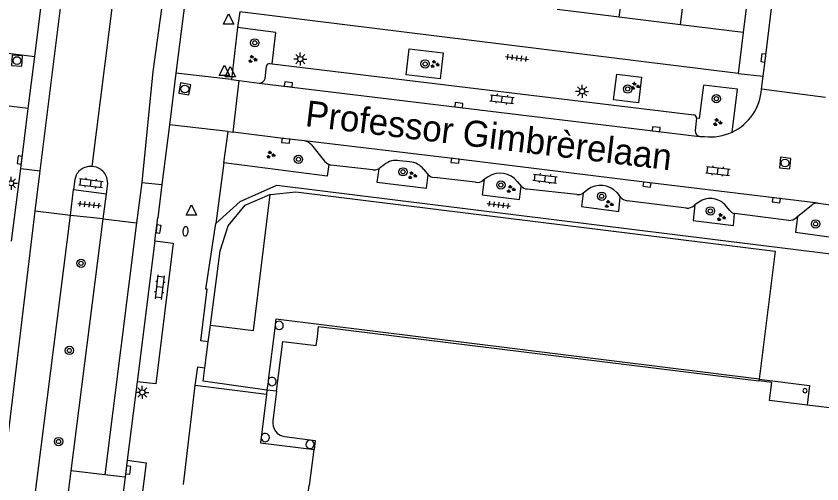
# Model space of a CAD drawing. Extents: x 131000 to 133014, y 396499 to 399001.
# Drawn here: x 132050.1 to 132127.7, y 396701.5 to 396746.5 of the extents above; entities that cross this region are included whole.
import ezdxf

# ---------------------------------------------------------------- set-up
doc = ezdxf.new("R2010")
doc.units = 0
for name, color, linetype in [('gg-afsc-hekwerk', 7, 'Continuous'), ('gg-anno-openbare ruimte label', 7, 'Continuous'), ('gg-bbg-hoofdgebouw', 7, 'Continuous'), ('gg-bbg-onder overbouw', 7, 'Continuous'), ('gg-bbg-pand overbouw', 7, 'Continuous'), ('gg-bbg-pilaar onder overbouw', 7, 'Continuous'), ('gg-bbg-pilaar pand', 7, 'Continuous'), ('gg-bbg-tussenscheiding', 7, 'Continuous'), ('gg-knt-verharding', 7, 'Continuous'), ('gg-knt-verharding nz', 7, 'Continuous'), ('gt-grn-groengrens', 7, 'Continuous'), ('gt-grn-weggrens', 7, 'Continuous'), ('gt-symb-boom', 7, 'Continuous'), ('gt-symb-brandkraan', 7, 'Continuous'), ('gt-symb-groenvak', 7, 'Continuous'), ('gt-symb-klinker verharding', 7, 'Continuous'), ('gt-symb-kolk', 7, 'Continuous'), ('gt-symb-lichtmast', 7, 'Continuous'), ('gt-symb-rioolschacht', 7, 'Continuous'), ('gt-symb-tegel verharding', 7, 'Continuous'), ('gt-symb-waterafsluiter', 7, 'Continuous')]:
    doc.layers.add(name, color=color, linetype=linetype)

# ---------------------------------------------------------------- blocks, each defined once
blk = doc.blocks.new('gt0-KOLK')
at = {"layer": 'gt-symb-kolk'}
blk.add_lwpolyline([(0, 0), (0.375, 0), (0.375, 0.4), (-0.375, 0.4), (-0.375, 0), (0, 0)], dxfattribs=at)
blk = doc.blocks.new('gt0-KL1')
at = {"layer": 'gt-symb-klinker verharding'}
for p, q in [((-1.15, 0.3), (1.15, 0.3)), ((-1, -0.3), (-1, 0.3)), ((-0.5, 0.3), (-0.5, 0.45)), ((0, -0.3), (0, 0.3)), ((0.5, 0.3), (0.5, 0.45)), ((1, -0.3), (1, 0.3)), ((-1.15, -0.3), (1.15, -0.3)), ((-0.5, -0.45), (-0.5, -0.3)), ((0.5, -0.45), (0.5, -0.3))]:
    blk.add_line(p, q, dxfattribs=at)
blk = doc.blocks.new('gt0-LMAST')
at = {"layer": 'gt-symb-lichtmast'}
for p, q in [((-0.182, 0.173), (-0.447, 0.438)), ((-0.005, 0.246), (-0.005, 0.621)), ((0.172, 0.173), (0.437, 0.438)), ((-0.255, -0.004), (-0.63, -0.004)), ((-0.182, -0.181), (-0.447, -0.446)), ((-0.005, -0.254), (-0.005, -0.629)), ((0.437, -0.446), (0.172, -0.181)), ((0.245, -0.004), (0.62, -0.004))]:
    blk.add_line(p, q, dxfattribs=at)
blk.add_circle((-0.005, -0.004), 0.25, dxfattribs=at)
blk = doc.blocks.new('gt0-BOOM')
at = {"layer": 'gt-symb-boom'}
for radius in [0.4, 0.2]:
    blk.add_circle((0, 0), radius, dxfattribs=at)
blk = doc.blocks.new('gt0-GRVAK')
at = {"layer": 'gt-symb-groenvak'}
for p, q in [((-0.11, 0.189), (-0.228, 0.24)), ((-0.182, 0.153), (0.088, 0.153)), ((-0.091, 0.211), (-0.156, 0.322)), ((-0.047, 0.214), (-0.047, 0.393)), ((-0.004, 0.211), (0.061, 0.322)), ((0.015, 0.189), (0.133, 0.24)), ((0.262, -0.052), (0.197, 0.059)), ((0.305, -0.049), (0.305, 0.13)), ((0.349, -0.052), (0.414, 0.059)), ((-0.245, -0.228), (-0.363, -0.177)), ((-0.318, -0.264), (-0.047, -0.264)), ((-0.226, -0.206), (-0.291, -0.095)), ((-0.183, -0.203), (-0.183, -0.024)), ((-0.139, -0.206), (-0.074, -0.095)), ((-0.12, -0.228), (-0.002, -0.177)), ((0.243, -0.074), (0.125, -0.023)), ((0.17, -0.11), (0.441, -0.11)), ((0.368, -0.074), (0.486, -0.023))]:
    blk.add_line(p, q, dxfattribs=at)
blk = doc.blocks.new('gt0-TEG1')
at = {"layer": 'gt-symb-tegel verharding'}
for p, q in [((-1.125, 0), (1.125, 0)), ((-0.9, -0.25), (-0.9, 0.25)), ((-0.45, -0.25), (-0.45, 0.25)), ((0, -0.25), (0, 0.25)), ((0.45, -0.25), (0.45, 0.25)), ((0.9, -0.25), (0.9, 0.25))]:
    blk.add_line(p, q, dxfattribs=at)
blk = doc.blocks.new('gt0-RS')
at = {"layer": 'gt-symb-rioolschacht'}
blk.add_lwpolyline([(-0.5, -0.5), (0.5, -0.5), (0.5, 0.5), (-0.5, 0.5)], close=True, dxfattribs=at)
blk.add_circle((0, 0), 0.375, dxfattribs=at)
blk = doc.blocks.new('gt0-WAFSL')
at = {"layer": 'gt-symb-waterafsluiter'}
for p, q in [((-0.5, -0.333), (0, 0.667)), ((0, 0.667), (0.5, -0.333)), ((0.5, -0.333), (-0.5, -0.333))]:
    blk.add_line(p, q, dxfattribs=at)
blk = doc.blocks.new('gt0-BR')
at = {"layer": 'gt-symb-brandkraan'}
for centre, radius, start, end in [((-0.244, 0), 0.206, 107.56694, 252.43307), ((0.599, -2.664), 3, 106.89205, 107.56694), ((0, -0.691), 0.938, 73.10799, 106.89205), ((-0.599, -2.664), 3, 72.43309, 73.10799), ((0.244, 0), 0.206, 287.56695, 72.43309), ((0.599, 2.664), 3, 252.43307, 253.10797), ((0, 0.691), 0.938, 253.10797, 286.89206), ((-0.599, 2.664), 3, 286.89206, 287.56695)]:
    blk.add_arc(centre, radius, start, end, dxfattribs=at)

msp = doc.modelspace()

# ---------------------------------------------------------------- linework, layer by layer
at = {"layer": 'gg-afsc-hekwerk'}
for p, q in [((132123.228, 396723.901), (132121.701, 396711.583)), ((132068.641, 396715.177), (132068.849, 396716.78)), ((132068.317, 396712.684), (132068.641, 396715.177)), ((132068.15, 396711.395), (132068.317, 396712.684)), ((132121.701, 396711.583), (132121.68, 396711.414)), ((132074.298, 396710.547), (132068.15, 396711.395)), ((132075.216, 396710.42), (132074.298, 396710.547))]:
    msp.add_line(p, q, dxfattribs=at)
for points in [[(132068.849, 396716.78), (132069.778, 396723.933), (132070.563, 396726.338), (132072.194, 396728.32), (132074.563, 396729.351), (132074.607, 396729.356)], [(132074.607, 396729.356), (132077.09, 396729.62), (132123.228, 396723.901)]]:
    msp.add_lwpolyline(points, dxfattribs=at)
at = {"layer": 'gg-bbg-hoofdgebouw'}
for p, q in [((132121.33, 396754.37), (132120.16, 396744.94)), ((132108.226, 396746.417), (132102.261, 396747.156)), ((132114.119, 396745.688), (132108.226, 396746.417)), ((132120.16, 396744.94), (132114.119, 396745.688)), ((132135.651, 396707.929), (132126.312, 396709.096))]:
    msp.add_line(p, q, dxfattribs=at)
msp.add_lwpolyline([(132077.8, 396697.457), (132078.09, 396699.638), (132077.872, 396699.667), (132077.935, 396700.143), (132078.193, 396700.109), (132078.359, 396701.353), (132078.395, 396701.354), (132078.826, 396704.812)], dxfattribs=at)
at = {"layer": 'gg-bbg-onder overbouw'}
msp.add_line((132075.216, 396710.42), (132074.863, 396707.586), dxfattribs=at)
for points in [[(132075.216, 396710.42), (132075.815, 396715.221), (132079.027, 396714.83), (132079.147, 396715.674), (132079.27, 396716.666), (132121.68, 396711.414)], [(132126.312, 396709.096), (132122.71, 396709.546), (132122.906, 396711.262), (132121.68, 396711.414)], [(132075.997, 396706.066), (132078.937, 396705.7), (132078.826, 396704.812)]]:
    msp.add_lwpolyline(points, dxfattribs=at)
msp.add_arc((132076.207, 396707.406), 1.356, 172.36142, 261.08833, dxfattribs=at)
at = {"layer": 'gg-bbg-pand overbouw'}
for p, q in [((132075.072, 396716.748), (132074.415, 396711.489)), ((132074.396, 396711.334), (132074.298, 396710.547)), ((132074.298, 396710.547), (132074.245, 396710.122))]:
    msp.add_line(p, q, dxfattribs=at)
for points in [[(132121.701, 396711.583), (132075.149, 396717.363), (132075.088, 396716.872)], [(132121.701, 396711.583), (132126.546, 396710.981), (132126.312, 396709.096)], [(132074.245, 396710.122), (132073.662, 396705.456), (132078.826, 396704.812)]]:
    msp.add_lwpolyline(points, dxfattribs=at)
at = {"layer": 'gg-bbg-pilaar onder overbouw'}
for centre, radius, start, end in [((132075.472, 396716.761), 0.4, 359.98972, 163.89334), ((132075.472, 396716.761), 0.4, 181.87054, 359.99141), ((132074.795, 396711.363), 0.4, 359.99956, 161.64804), ((132074.795, 396711.363), 0.4, 184.11933, 0.03799), ((132126.109, 396710.488), 0.2, 0, 180), ((132126.109, 396710.488), 0.2, 180, 0), ((132074.135, 396705.976), 0.4, 172.9764, 359.98731), ((132074.135, 396705.976), 0.4, 0.03404, 172.92966), ((132078.446, 396705.306), 0.4, 0, 180), ((132078.446, 396705.306), 0.4, 180, 0)]:
    msp.add_arc(centre, radius, start, end, dxfattribs=at)
at = {"layer": 'gg-bbg-pilaar pand'}
for centre, radius, start, end in [((132075.489, 396716.757), 0.417, 164.02803, 181.26721), ((132074.885, 396711.353), 0.489, 163.82267, 182.20035)]:
    msp.add_arc(centre, radius, start, end, dxfattribs=at)
at = {"layer": 'gg-bbg-tussenscheiding'}
for p, q in [((132108.226, 396746.417), (132109.424, 396755.841)), ((132114.119, 396745.688), (132115.269, 396755.119))]:
    msp.add_line(p, q, dxfattribs=at)
at = {"layer": 'gg-knt-verharding'}
for p, q in [((132122.299, 396742.468), (132135.322, 396847.763)), ((132051.937, 396742.625), (132053.553, 396755.463)), ((132067.108, 396753.623), (132065.527, 396741.022)), ((132119.673, 396741), (132071.687, 396746.931)), ((132071.453, 396745.415), (132070.873, 396740.403)), ((132120.16, 396744.94), (132119.673, 396741)), ((132051.307, 396737.62), (132051.937, 396742.625)), ((132122.08, 396740.721), (132122.299, 396742.468)), ((132074.579, 396741.946), (132074.801, 396741.919)), ((132074.801, 396741.919), (132115.412, 396737.007)), ((132065.527, 396741.022), (132064.905, 396736.067)), ((132074.11, 396740.512), (132074.244, 396741.684)), ((132070.873, 396740.403), (132071.613, 396740.317)), ((132071.038, 396735.354), (132071.613, 396740.317)), ((132071.613, 396740.317), (132073.533, 396740.075)), ((132121.927, 396739.496), (132122.08, 396740.721)), ((132050.581, 396731.851), (132051.307, 396737.62)), ((132115.674, 396736.684), (132115.54, 396735.524)), ((132064.905, 396736.067), (132064.183, 396730.312)), ((132070.142, 396732.384), (132070.568, 396735.412)), ((132070.568, 396735.412), (132071.038, 396735.354)), ((132115.956, 396734.946), (132116.447, 396734.924)), ((132088.063, 396732.486), (132087.062, 396732.583)), ((132049.703, 396724.875), (132050.581, 396731.851)), ((132089.391, 396731.763), (132089.836, 396731.241)), ((132094.382, 396730.54), (132090.405, 396730.998)), ((132095.599, 396731.045), (132095.23, 396730.81)), ((132064.183, 396730.312), (132063.783, 396727.115)), ((132095.23, 396730.81), (132095.133, 396730.748)), ((132098.401, 396730.617), (132098.772, 396730.168)), ((132055.366, 396727.349), (132055.678, 396729.821)), ((132055.678, 396729.821), (132058.836, 396729.429)), ((132058.529, 396727.01), (132058.836, 396729.429)), ((132104.136, 396729.35), (132099.364, 396729.882)), ((132105.154, 396729.807), (132104.749, 396729.483)), ((132108, 396729.535), (132108.323, 396729.128)), ((132114.7, 396728.039), (132108.995, 396728.753)), ((132115.717, 396728.506), (132115.504, 396728.344)), ((132127.393, 396728.518), (132129.693, 396728.22)), ((132115.504, 396728.344), (132115.414, 396728.275)), ((132118.867, 396727.83), (132118.526, 396728.242)), ((132126.732, 396728.31), (132125.388, 396727.195)), ((132045.331, 396647.88), (132055.366, 396727.349)), ((132058.529, 396727.01), (132055.366, 396727.349)), ((132055.454, 396702.769), (132058.529, 396727.01)), ((132063.502, 396724.884), (132063.783, 396727.115)), ((132124.561, 396726.867), (132119.333, 396727.516)), ((132125.388, 396727.195), (132125.265, 396727.093)), ((132063.502, 396724.884), (132061.796, 396711.345)), ((132061.796, 396711.345), (132060.845, 396703.789)), ((132074.245, 396710.122), (132067.378, 396710.98)), ((132060.845, 396703.789), (132060.638, 396702.15)), ((132054.847, 396697.978), (132055.454, 396702.769)), ((132058.687, 396702.383), (132055.454, 396702.769)), ((132060.638, 396702.15), (132058.687, 396702.383)), ((132060.638, 396702.15), (132060.034, 396697.35))]:
    msp.add_line(p, q, dxfattribs=at)
for points in [[(132074.801, 396741.919), (132075.163, 396744.943), (132071.453, 396745.415)], [(132090.988, 396740.468), (132087.711, 396740.863), (132087.978, 396743.374), (132091.255, 396742.99), (132090.988, 396740.468)], [(132107.676, 396738.465), (132108.005, 396740.921), (132110.365, 396740.65), (132110.08, 396738.163), (132107.676, 396738.465)], [(132119.097, 396735.362), (132119.622, 396739.475), (132116.338, 396739.873), (132115.933, 396736.651), (132115.674, 396736.684)], [(132077.91, 396734.522), (132076.124, 396734.723), (132071.038, 396735.354)], [(132078.576, 396734.144), (132079.828, 396732.573), (132080.023, 396732.387), (132080.254, 396732.249)], [(132080.254, 396732.249), (132080.107, 396731.123), (132070.142, 396732.384)], [(132057.454, 396732.055), (132057.092, 396732.042), (132056.74, 396731.95)], [(132084.484, 396731.73), (132080.46, 396732.179), (132080.254, 396732.249)], [(132085.075, 396731.837), (132084.87, 396730.54), (132089.674, 396729.961), (132089.836, 396731.241)], [(132085.598, 396732.223), (132085.237, 396731.938), (132085.075, 396731.837)], [(132055.923, 396731.202), (132055.8, 396730.79), (132055.678, 396729.821)], [(132058.836, 396729.429), (132058.96, 396730.41), (132058.92, 396730.84)], [(132069.358, 396726.549), (132071.724, 396728.682), (132075.245, 396730.247), (132128.586, 396723.658)], [(132095.23, 396730.81), (132095.033, 396729.323), (132098.628, 396728.879), (132098.772, 396730.168)], [(132104.749, 396729.483), (132104.576, 396728.189), (132108.182, 396727.723), (132108.323, 396729.128)], [(132115.504, 396728.344), (132115.346, 396726.854), (132119.212, 396726.386), (132119.333, 396727.516)], [(132125.388, 396727.195), (132125.187, 396725.72), (132129.376, 396725.16)], [(132068.641, 396715.177), (132067.92, 396715.271), (132068.535, 396720.237), (132068.42, 396720.251), (132069.358, 396726.549)], [(132063.502, 396724.884), (132065.272, 396724.666), (132063.593, 396711.153), (132061.796, 396711.345)], [(132067.378, 396710.98), (132067.64, 396712.772), (132068.317, 396712.684)], [(132060.845, 396703.789), (132062.648, 396703.525), (132058.62, 396671.751)]]:
    msp.add_lwpolyline(points, dxfattribs=at)
for centre, radius, start, end in [((132074.563, 396741.622), 0.325, 87.10939, 168.94779), ((132073.571, 396740.624), 0.55, 266.03105, 348.24703), ((132116.998, 396739.835), 4.941, 295.14293, 356.06856), ((132115.391, 396736.722), 0.285, 352.26161, 85.83255), ((132116.08, 396735.474), 0.542, 174.71724, 256.76964), ((132116.998, 396739.823), 4.93, 263.57883, 295.19152), ((132077.571, 396733.149), 1.414, 44.70792, 76.13641), ((132086.674, 396731.006), 1.624, 76.1597, 131.47035), ((132087.953, 396730.702), 1.787, 36.40736, 86.46245), ((132057.241, 396730.582), 1.457, 110.1331, 154.81789), ((132057.33, 396730.406), 1.653, 56.18559, 85.69666), ((132057.433, 396730.489), 1.528, 13.28213, 57.67782), ((132084.597, 396732.79), 1.066, 263.90637, 296.618), ((132090.414, 396731.806), 0.808, 224.35754, 269.3912), ((132096.772, 396729.336), 2.072, 38.17104, 124.45958), ((132094.584, 396731.27), 0.758, 254.54135, 316.42029), ((132099.433, 396730.78), 0.9, 222.7961, 265.63277), ((132106.427, 396728.101), 2.128, 42.35009, 126.73125), ((132104.25, 396730.302), 0.958, 263.14071, 301.34227), ((132109.092, 396729.717), 0.969, 217.43369, 264.24016), ((132116.991, 396726.99), 1.98, 39.20216, 130.05965), ((132127.321, 396727.594), 0.927, 85.51402, 129.42092), ((132114.737, 396729.126), 1.088, 268.07008, 308.51069), ((132119.544, 396728.331), 0.842, 216.53422, 255.52004), ((132124.537, 396728.15), 1.283, 271.05529, 304.54033)]:
    msp.add_arc(centre, radius, start, end, dxfattribs=at)
at = {"layer": 'gg-knt-verharding nz'}
for p, q in [((132052.437, 396731.634), (132057.714, 396773.286)), ((132051.969, 396727.759), (132052.437, 396731.634)), ((132062.23, 396730.514), (132061.74, 396726.623)), ((132061.74, 396726.623), (132058.687, 396702.383))]:
    msp.add_line(p, q, dxfattribs=at)
for points in [[(132077.737, 396853.996), (132075.896, 396838.74), (132066.065, 396761.164), (132063.309, 396741.188), (132062.23, 396730.514)], [(132073.533, 396740.075), (132111.752, 396735.431), (132115.956, 396734.946)], [(132127.393, 396728.518), (132110.925, 396730.502), (132092.438, 396732.796), (132077.91, 396734.522)], [(132040.637, 396637.924), (132046.225, 396680.161), (132051.969, 396727.759)]]:
    msp.add_lwpolyline(points, dxfattribs=at)
at = {"layer": 'gt-grn-groengrens'}
msp.add_lwpolyline([(132068.849, 396716.78), (132072.985, 396716.27), (132074.607, 396729.356)], dxfattribs=at)
at = {"layer": 'gt-grn-weggrens'}
for p, q in [((132057.454, 396732.055), (132059.621, 396749.078)), ((132071.687, 396746.931), (132071.453, 396745.415)), ((132047.807, 396743.14), (132051.937, 396742.625)), ((132070.873, 396740.403), (132065.527, 396741.022)), ((132119.673, 396741), (132122.08, 396740.721)), ((132128.098, 396738.694), (132121.927, 396739.496)), ((132051.307, 396737.62), (132047.215, 396738.13)), ((132070.568, 396735.412), (132064.905, 396736.067)), ((132070.142, 396732.384), (132069.358, 396726.549)), ((132050.581, 396731.851), (132052.437, 396731.634)), ((132062.23, 396730.514), (132064.183, 396730.312)), ((132055.366, 396727.349), (132051.969, 396727.759)), ((132058.529, 396727.01), (132061.74, 396726.623)), ((132066.26, 396701.47), (132067.378, 396710.98))]:
    msp.add_line(p, q, dxfattribs=at)

# ---------------------------------------------------------------- block references
at = {"layer": 'gt-symb-boom'}
for p in [(132073.12, 396743.943), (132089.53, 396741.914), (132109.038, 396739.495), (132117.578, 396738.567), (132077.331, 396732.736), (132087.397, 396731.534), (132096.822, 396730.27), (132106.537, 396729.186), (132117.003, 396727.773), (132127.133, 396726.525), (132056.392, 396722.732), (132055.267, 396714.349), (132054.222, 396705.59)]:
    msp.add_blockref('gt0-BOOM', p, dxfattribs=at)
at = {"layer": 'gt-symb-brandkraan', "rotation": 83.27837675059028}
msp.add_blockref('gt0-BR', (132066.453, 396725.811), dxfattribs=at)
at = {"layer": 'gt-symb-groenvak'}
for p in [(132072.891, 396742.368), (132090.442, 396741.887), (132109.737, 396739.784), (132117.671, 396736.297), (132074.634, 396733.172), (132088.278, 396731.188), (132097.775, 396729.866), (132107.212, 396728.423), (132118.032, 396727.161)]:
    msp.add_blockref('gt0-GRVAK', p, dxfattribs=at)
at = {"layer": 'gt-symb-klinker verharding'}
for p, rotation in [((132096.934, 396738.521), -6.549091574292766), ((132117.726, 396731.618), -6.549091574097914), ((132057.34, 396730.454), -7.068140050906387), ((132101.081, 396730.888), -6.549091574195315), ((132063.987, 396720.435), 82.81812146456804)]:
    msp.add_blockref('gt0-KL1', p, dxfattribs=dict(at, rotation=rotation))
at = {"layer": 'gt-symb-kolk'}
for p, rotation in [((132122.299, 396742.468), 82.76127349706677), ((132076.337, 396739.74), -6.810724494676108), ((132092.749, 396737.748), -6.924822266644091), ((132111.752, 396735.431), -6.948854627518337), ((132076.124, 396734.723), 173.5706874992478), ((132050.682, 396732.643), 82.81812146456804), ((132092.438, 396732.796), 172.9370429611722), ((132110.925, 396730.502), 173.10819312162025), ((132123.374, 396728.998), 173.18126287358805), ((132063.642, 396726.059), -98.55351026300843), ((132060.728, 396702.865), -97.181878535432)]:
    msp.add_blockref('gt0-KOLK', p, dxfattribs=dict(at, rotation=rotation))
at = {"layer": 'gt-symb-lichtmast'}
for p in [(132077.511, 396742.384), (132104.651, 396739.277), (132049.655, 396730.438), (132062.296, 396710.311)]:
    msp.add_blockref('gt0-LMAST', p, dxfattribs=at)
at = {"layer": 'gt-symb-rioolschacht'}
for p, rotation in [((132050.222, 396742.235), -3.5548886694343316), ((132066.38, 396739.507), 79.85920685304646), ((132124.195, 396732.383), 174.43074082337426)]:
    msp.add_blockref('gt0-RS', p, dxfattribs=dict(at, rotation=rotation))
at = {"layer": 'gt-symb-tegel verharding'}
for p, rotation in [((132098.375, 396742.49), -6.947410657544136), ((132057.207, 396728.369), -6.087008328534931), ((132096.632, 396728.361), -6.947410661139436)]:
    msp.add_blockref('gt0-TEG1', p, dxfattribs=dict(at, rotation=rotation))
at = {"layer": 'gt-symb-waterafsluiter'}
for p in [(132070.596, 396746.064), (132070.19, 396741.132), (132070.76, 396740.994), (132067.019, 396727.704)]:
    msp.add_blockref('gt0-WAFSL', p, dxfattribs=at)

# ---------------------------------------------------------------- texts
at = {"layer": 'gg-anno-openbare ruimte label'}
msp.add_text('Professor Gimbrèrelaan', height=2.5, rotation=353.1, dxfattribs=at).set_placement((132077.897, 396735.941))

doc.saveas('drawing.dxf')
